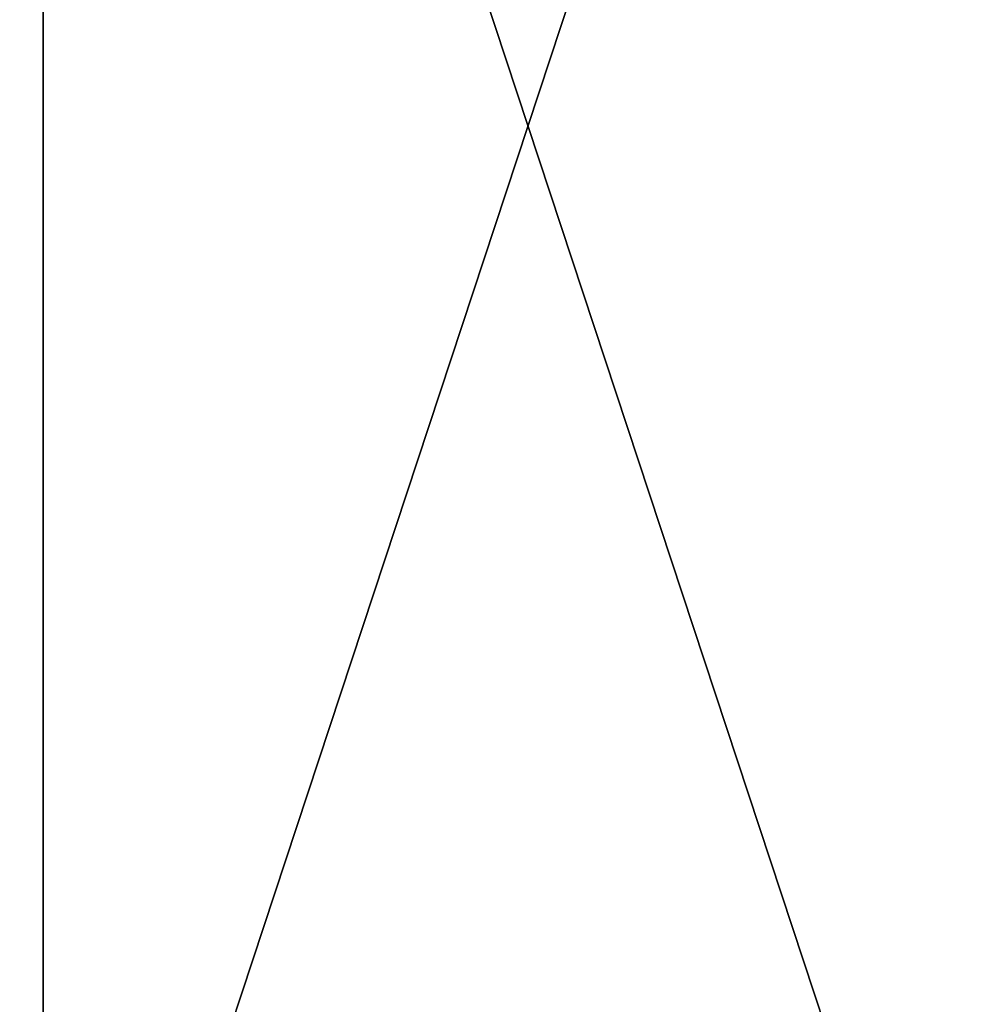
# Model space of a CAD drawing. Header units: millimetres. Extents: x -125 to 1250, y 4 to 1899.
# Tile 375 of 656: x 64.59 to 67.79, y 7.25 to 10.5. Entities that reach past the tile are written whole.
import ezdxf

# ---------------------------------------------------------------- set-up
doc = ezdxf.new("R2010")
doc.units = ezdxf.units.MM
doc.header["$LTSCALE"] = 3.583593
doc.layers.add('22', color=7, linetype='CONTINUOUS')
doc.layers.add('23', color=7, linetype='CONTINUOUS')

msp = doc.modelspace()

# ---------------------------------------------------------------- linework, layer by layer
at = {"layer": '22', "color": 7, "linetype": 'CONTINUOUS'}
for points in [[(61.4068, 15, -108.877), (64.6672, 15, -106.9727), (61.4068, 5.3, -108.877), (61.4068, 15, -108.877)], [(61.4068, 5.3, -108.877), (64.6672, 15, -106.9727), (64.6672, 5.3, -106.9727), (61.4068, 5.3, -108.877)], [(64.6672, 15, -106.9727), (67.8686, 15, -104.9707), (64.6672, 5.3, -106.9727), (64.6672, 15, -106.9727)], [(64.6672, 5.3, -106.9727), (67.8686, 15, -104.9707), (67.8686, 5.3, -104.9707), (64.6672, 5.3, -106.9727)]]:
    msp.add_3dface(points, dxfattribs=at)
at = {"layer": '23', "color": 7, "linetype": 'CONTINUOUS'}
for points in [[(64.6672, 15, 106.9727), (61.4068, 15, 108.877), (64.6672, 5.3, 106.9727), (64.6672, 15, 106.9727)], [(64.6672, 5.3, 106.9727), (61.4068, 15, 108.877), (61.4068, 5.3, 108.877), (64.6672, 5.3, 106.9727)], [(67.8686, 15, 104.9707), (64.6672, 15, 106.9727), (67.8686, 5.3, 104.9707), (67.8686, 15, 104.9707)], [(67.8686, 5.3, 104.9707), (64.6672, 15, 106.9727), (64.6672, 5.3, 106.9727), (67.8686, 5.3, 104.9707)]]:
    msp.add_3dface(points, dxfattribs=at)

doc.saveas('drawing.dxf')
